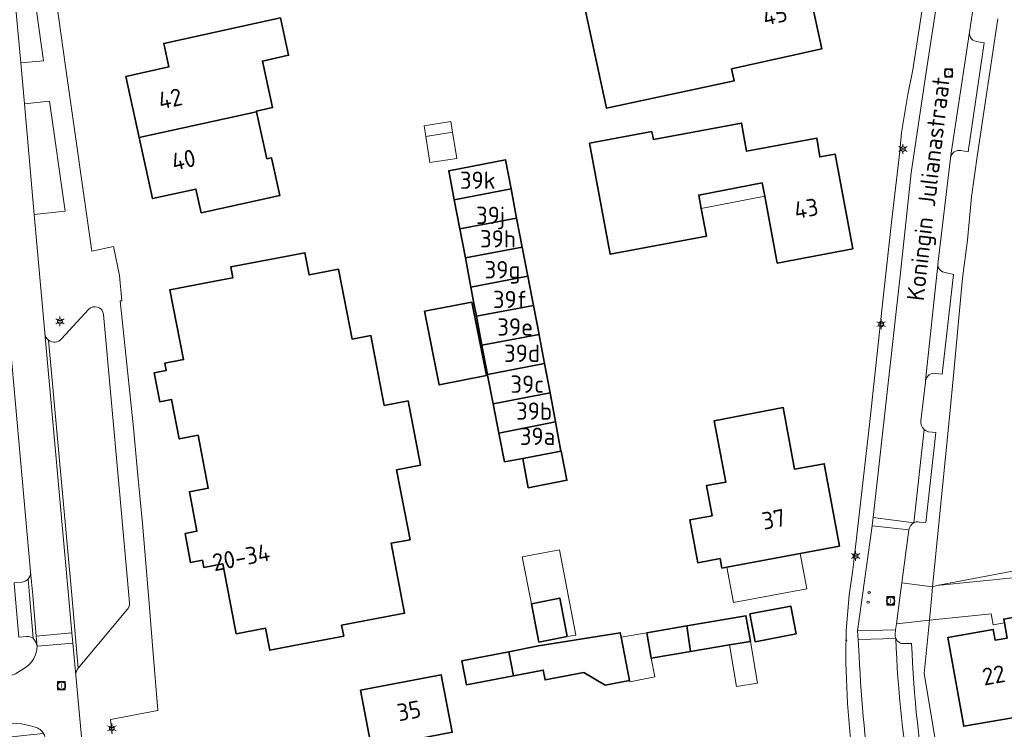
# Model space of a CAD drawing. Header units: metres. Extents: x 140853 to 145288, y 474558 to 480269.
# Tile 358 of 428: x 144237 to 144339, y 478986 to 479060. Entities that reach past the tile are written whole.
import ezdxf
from ezdxf.enums import TextEntityAlignment as Align

# ---------------------------------------------------------------- set-up
doc = ezdxf.new("R2010")
doc.units = ezdxf.units.M
doc.header["$MEASUREMENT"] = 0
for name, color, linetype, lineweight in [('B-WE-GR-GRAS_KRUIDENRIJK-G', 80, 'Continuous', 18), ('B-WE-KL-ET_LS_OV_LICHTMAST-S', 190, 'Continuous', 18), ('B-WE-KL-WATER_BRANDLEIDING_PUT-S', 150, 'Continuous', 18), ('B-WE-OG-BEBOUWING-G', 7, 'Continuous', 35), ('B-WE-OG-BEBOUWING_BIJGEBOUW-G', 7, 'Continuous', 18), ('B-WE-OG-BEBOUWING_HUISNUMMER-T18', 10, 'Continuous', 18), ('B-WE-OG-BEBOUWING_LUIFEL-G', 7, 'Continuous', 18), ('B-WE-OG-BEBOUWING_STRAATNAAM-T18', 10, 'Continuous', 18), ('B-WE-OG-TERREIN_ERF-G', 7, 'Continuous', 18), ('B-WE-RI-GWA_RIOOLPUT-S', 30, 'Continuous', 18), ('B-WE-VH-GOOT-G', 170, 'Continuous', 18), ('B-WE-VH-VERHARDING_BETONSTRAATSTEEN-G', 252, 'Continuous', 18), ('B-WE-VH-VERHARDING_HALFVERHARDING_GRIND-G', 252, 'Continuous', 18), ('B-WE-VH-VERHARDING_STRAATBAKSTEEN-G', 252, 'Continuous', 18), ('B-WE-VH-VERHARDING_TEGEL-G', 252, 'Continuous', 18), ('X-XX-XX-ALGEMEEN-S', 7, 'Continuous', 18)]:
    doc.layers.add(name, color=color, linetype=linetype, lineweight=lineweight)
doc.styles.add('NLCS-ISO', font='txt')

# ---------------------------------------------------------------- blocks, each defined once
blk = doc.blocks.new('SIE-WEG_AFVALBAK_TYPE_01')
for radius in [0.25, 0.156]:
    blk.add_circle((0, 0), radius)
blk = doc.blocks.new('B-SIE-WEG_LICHTMAST-SO')
at = {"ltscale": 0.1}
for p, q in [((-1.1, 0.63), (-2.19, 1.27)), ((0, 1.27), (0, 2.53)), ((1.1, 0.63), (2.19, 1.27)), ((-1.1, -0.63), (-2.19, -1.27)), ((0, -1.27), (0, -2.53)), ((1.1, -0.63), (2.19, -1.27))]:
    blk.add_line(p, q, dxfattribs=at)
at = {"flags": 128}
for points in [[(-1.16, 0.5), (1.16, 0.5)], [(-1.16, -0.5), (1.16, -0.5)]]:
    blk.add_lwpolyline(points, dxfattribs=at)
at = {"ltscale": 0.1}
blk.add_circle((0, 0), 1.27, dxfattribs=at)
at = {"style": 'NLCS-ISO'}
blk.add_attdef('TYPE', text='', height=1.8, dxfattribs=at).set_placement((0, 2.53), align=Align.BOTTOM_CENTER)
blk = doc.blocks.new('SRI-PUT_INSPECTIE-SO')
at = {"lineweight": -3, "flags": 128}
blk.add_lwpolyline([(-2, -2), (2, -2), (2, 2), (-2, 2)], close=True, dxfattribs=at)
at = {"lineweight": -3, "ltscale": 1.5}
blk.add_circle((0, 0), 2, dxfattribs=at)
at = {"ltscale": 0.1, "style": 'NLCS-ISO'}
blk.add_text('I', height=2.5, dxfattribs=at).set_placement((0, -0.01), align=Align.MIDDLE_CENTER)
blk = doc.blocks.new('SIE-WEG_STRAATPOT_BRANDKRAAN-SO')
blk.add_ellipse((0, 0), major_axis=(-0.729, 0), ratio=0.685994)
at = {"style": 'NLCS-ISO'}
blk.add_text('BR', height=0.4, dxfattribs=at).set_placement((-0.3, -0.15))

msp = doc.modelspace()

# ---------------------------------------------------------------- linework, layer by layer
at = {"layer": 'B-WE-GR-GRAS_KRUIDENRIJK-G', "ltscale": 0.2, "flags": 128}
for points in [[(144236.826, 479055.35), (144239.179, 479055.544), (144238.234, 479062.267), (144236.202, 479062.101), (144236.826, 479055.35)], [(144237.184, 479051.099), (144238.221, 479039.594), (144241.41, 479039.93), (144239.783, 479051.376), (144237.184, 479051.099)]]:
    msp.add_lwpolyline(points, close=True, dxfattribs=at)
at = {"layer": 'B-WE-OG-BEBOUWING-G', "ltscale": 0.2, "flags": 128}
for points in [[(144308.51, 479064.744), (144295.256, 479061.88), (144297.69, 479050.62), (144310.954, 479053.486), (144310.69, 479054.708), (144320.062, 479056.786), (144318.151, 479065.581), (144308.774, 479063.522), (144308.51, 479064.744)], [(144249.128, 479047.583), (144261.313, 479050.254), (144261.296, 479050.331), (144262.992, 479050.703), (144261.929, 479055.538), (144264.654, 479056.137), (144263.8, 479060.023), (144259.863, 479059.158), (144251.676, 479057.358), (144252.186, 479054.919), (144247.735, 479053.934), (144249.128, 479047.583)], [(144262.395, 479045.36), (144261.313, 479050.254), (144249.128, 479047.583), (144250.52, 479041.231), (144255.013, 479042.216), (144255.551, 479039.764), (144263.741, 479041.56), (144262.883, 479045.467), (144262.395, 479045.36)], [(144307.527, 479040.216), (144307.269, 479041.592), (144313.874, 479042.863), (144314.132, 479041.487), (144315.435, 479034.538), (144323.288, 479036.011), (144321.44, 479045.865), (144319.857, 479045.569), (144319.549, 479047.509), (144312.243, 479046.15), (144311.721, 479049.083), (144302.556, 479047.388), (144302.397, 479048.197), (144295.921, 479046.983), (144298.085, 479035.444), (144308.071, 479037.316), (144307.527, 479040.216)], [(144281.866, 479041.121), (144287.765, 479042.243), (144287.18, 479045.27), (144281.293, 479044.135), (144281.866, 479041.121)], [(144288.349, 479039.217), (144287.765, 479042.243), (144281.866, 479041.121), (144282.443, 479038.093), (144288.349, 479039.217)], [(144288.349, 479039.217), (144282.443, 479038.093), (144283.019, 479035.065), (144288.934, 479036.19), (144288.349, 479039.217)], [(144283.019, 479035.065), (144283.595, 479032.037), (144289.519, 479033.164), (144288.934, 479036.19), (144283.019, 479035.065)], [(144257.719, 479032.793), (144252.316, 479031.758), (144253.736, 479024.495), (144251.772, 479024.12), (144251.917, 479023.364), (144250.679, 479023.127), (144251.255, 479020.121), (144252.493, 479020.358), (144253.279, 479016.252), (144255.243, 479016.629), (144256.297, 479011.128), (144254.332, 479010.753), (144255.118, 479006.647), (144253.891, 479006.412), (144254.466, 479003.406), (144255.693, 479003.641), (144255.837, 479002.895), (144257.801, 479003.271), (144259.192, 478996.004), (144262.247, 478996.588), (144262.687, 478994.29), (144265.004, 478994.734), (144270.377, 478995.763), (144270.163, 478996.882), (144276.694, 478998.132), (144275.303, 479005.4), (144277.267, 479005.776), (144275.875, 479013.045), (144278.341, 479013.517), (144277.06, 479020.205), (144274.595, 479019.733), (144273.202, 479027.001), (144271.238, 479026.624), (144269.847, 479033.893), (144266.783, 479033.306), (144266.342, 479035.604), (144262.879, 479034.941), (144258.642, 479034.13), (144258.856, 479033.01), (144257.719, 479032.793)], [(144283.595, 479032.037), (144283.88, 479030.539), (144284.169, 479029.014), (144290.104, 479030.137), (144289.519, 479033.164), (144283.595, 479032.037)], [(144283.705, 479030.484), (144278.789, 479029.516), (144280.296, 479021.863), (144285.212, 479022.831), (144283.705, 479030.484)], [(144290.688, 479027.111), (144290.104, 479030.137), (144284.169, 479029.014), (144284.742, 479025.985), (144290.688, 479027.111)], [(144291.254, 479024.08), (144290.739, 479026.848), (144290.688, 479027.111), (144284.742, 479025.985), (144285.316, 479022.956), (144291.254, 479024.08)], [(144285.316, 479022.956), (144285.332, 479022.869), (144285.918, 479019.889), (144291.818, 479021.05), (144291.254, 479024.08), (144285.316, 479022.956)], [(144292.383, 479018.019), (144291.818, 479021.05), (144285.918, 479019.889), (144286.513, 479016.865), (144292.383, 479018.019)], [(144321.901, 479005.112), (144320.321, 479013.675), (144317.236, 479013.094), (144316.054, 479019.504), (144308.883, 479018.149), (144310.09, 479011.762), (144308.076, 479011.394), (144308.682, 479008.272), (144306.351, 479007.846), (144307.167, 479003.378), (144309.488, 479003.816), (144309.689, 479002.822), (144310.195, 479002.917), (144317.812, 479004.345), (144321.901, 479005.112)], [(144286.513, 479016.865), (144287.099, 479013.888), (144288.983, 479014.217), (144292.947, 479014.989), (144292.383, 479018.019), (144286.513, 479016.865)], [(144292.98, 479014.995), (144292.947, 479014.989), (144288.983, 479014.217), (144289.56, 479011.173), (144293.574, 479011.948), (144292.98, 479014.995)], [(144293.61, 478995.699), (144292.83, 478999.699), (144289.885, 478999.125), (144290.665, 478995.125), (144293.61, 478995.699)], [(144312.569, 478998.053), (144313.129, 478995.167), (144317.39, 478995.993), (144316.83, 478998.879), (144312.569, 478998.053)], [(144306.412, 478994.144), (144310.469, 478994.838), (144312.637, 478995.209), (144312.182, 478997.869), (144306.033, 478996.818), (144306.412, 478994.144)], [(144342.51, 478987.694), (144340.774, 478997.847), (144338.969, 478997.521), (144339.04, 478997.127), (144339.324, 478995.558), (144338.084, 478995.332), (144337.882, 478996.453), (144333.157, 478995.595), (144334.82, 478986.379), (144342.51, 478987.694)], [(144299.208, 478995.656), (144299.121, 478996.109), (144290.631, 478994.727), (144287.537, 478994.134), (144288.016, 478991.629), (144291.11, 478992.222), (144291.306, 478991.201), (144295.333, 478991.972), (144297.547, 478990.666), (144300.071, 478991.149), (144299.208, 478995.656)], [(144306.033, 478996.818), (144301.884, 478996.109), (144302.339, 478993.448), (144306.412, 478994.144), (144306.033, 478996.818)], [(144288.016, 478991.629), (144287.537, 478994.134), (144282.656, 478993.198), (144283.136, 478990.694), (144288.016, 478991.629)], [(144273.281, 478984.149), (144281.659, 478985.753), (144280.512, 478991.739), (144272.135, 478990.135), (144273.281, 478984.149)]]:
    msp.add_lwpolyline(points, close=True, dxfattribs=at)
at = {"layer": 'B-WE-OG-BEBOUWING_BIJGEBOUW-G', "ltscale": 0.2, "flags": 128}
for points in [[(144278.898, 479047.704), (144279.321, 479044.977), (144282.116, 479045.41), (144281.693, 479048.138), (144278.898, 479047.704)], [(144299.208, 478995.656), (144300.071, 478991.149), (144300.098, 478991.008), (144302.719, 478991.505), (144302.339, 478993.448), (144301.884, 478996.109), (144299.208, 478995.656)], [(144312.637, 478995.209), (144310.469, 478994.838), (144311.21, 478990.501), (144313.379, 478990.872), (144312.637, 478995.209)]]:
    msp.add_lwpolyline(points, close=True, dxfattribs=at)
at = {"layer": 'B-WE-OG-BEBOUWING_LUIFEL-G', "ltscale": 0.2, "flags": 128}
for points in [[(144281.523, 479049.234), (144278.728, 479048.801), (144278.898, 479047.704), (144281.693, 479048.138), (144281.523, 479049.234)], [(144314.132, 479041.487), (144313.874, 479042.863), (144307.269, 479041.592), (144307.527, 479040.216), (144314.132, 479041.487)], [(144289.885, 478999.125), (144292.83, 478999.699), (144293.61, 478995.699), (144294.493, 478995.862), (144292.792, 479004.739), (144288.935, 479004), (144289.885, 478999.125)], [(144310.195, 479002.917), (144310.888, 478999.232), (144318.505, 479000.664), (144317.812, 479004.345), (144310.195, 479002.917)]]:
    msp.add_lwpolyline(points, close=True, dxfattribs=at)
at = {"layer": 'B-WE-OG-TERREIN_ERF-G', "ltscale": 0.2, "flags": 128}
msp.add_lwpolyline([(144323.323, 478982.907, -0.0402469), (144322.599, 478996.324), (144322.599, 478996.324), (144322.922, 479000), (144323.265, 479002.397), (144323.392, 479003.515), (144325.05, 479018.076), (144326.487, 479031.228), (144327.377, 479039.369), (144328.156, 479046.129), (144328.353, 479048.116), (144328.991, 479052.066), (144329.517, 479054.62), (144330.26, 479059.333), (144331.601, 479068.146)], format="xyb", dxfattribs=at)
for points in [[(144239.717, 479067.375), (144241.487, 479054.735), (144244.211, 479035.775), (144246.464, 479036.266), (144247.058, 479033.238), (144247.301, 479030.623), (144247.148, 479030.607), (144248.533, 479017.408), (144248.992, 479012.434), (144249.451, 479007.461), (144250.071, 479000), (144250.54, 478994.347), (144251.056, 478988.041), (144251.058, 478988.012), (144246.152, 478987.101), (144246.301, 478985.593)], [(144338.369, 479059.922), (144336.246, 479045.842), (144335.631, 479041.417), (144335.196, 479036.923), (144334.698, 479032.966), (144333.788, 479023.225), (144333.348, 479018.521), (144331.575, 479000.881), (144332.028, 479001.002), (144352.521, 479004.9)], [(144339.04, 478997.127), (144337.859, 478996.914), (144337.65, 478998.075), (144331.256, 478997.4), (144330.709, 478991.885), (144332.536, 478980.876), (144332.678, 478979.695), (144336.206, 478963.173), (144338.674, 478951.317), (144338.925, 478950.33), (144342.426, 478933.576)], [(144342.51, 478987.694), (144334.82, 478986.379), (144333.157, 478995.595), (144337.882, 478996.453), (144338.084, 478995.332), (144339.324, 478995.558)], [(144273.281, 478984.149), (144272.135, 478990.135), (144280.512, 478991.739), (144281.659, 478985.753)]]:
    msp.add_lwpolyline(points, dxfattribs=at)
for points in [[(144308.51, 479064.744), (144308.774, 479063.522), (144318.151, 479065.581), (144320.062, 479056.786), (144310.69, 479054.708), (144310.954, 479053.486), (144297.69, 479050.62), (144295.256, 479061.88), (144308.51, 479064.744)], [(144261.313, 479050.254), (144262.395, 479045.36), (144262.883, 479045.467), (144263.741, 479041.56), (144255.551, 479039.764), (144255.013, 479042.216), (144250.52, 479041.231), (144249.128, 479047.583), (144247.735, 479053.934), (144252.186, 479054.919), (144251.676, 479057.358), (144259.863, 479059.158), (144263.8, 479060.023), (144264.654, 479056.137), (144261.929, 479055.538), (144262.992, 479050.703), (144261.296, 479050.331), (144261.313, 479050.254)], [(144314.132, 479041.487), (144313.874, 479042.863), (144307.269, 479041.592), (144307.527, 479040.216), (144308.071, 479037.316), (144298.085, 479035.444), (144295.921, 479046.983), (144302.397, 479048.197), (144302.556, 479047.388), (144311.721, 479049.083), (144312.243, 479046.15), (144319.549, 479047.509), (144319.857, 479045.569), (144321.44, 479045.865), (144323.288, 479036.011), (144315.435, 479034.538), (144314.132, 479041.487)], [(144290.688, 479027.111), (144290.739, 479026.848), (144291.254, 479024.08), (144291.818, 479021.05), (144292.383, 479018.019), (144292.947, 479014.989), (144292.98, 479014.995), (144293.574, 479011.948), (144289.56, 479011.173), (144288.983, 479014.217), (144287.099, 479013.888), (144286.513, 479016.865), (144285.918, 479019.889), (144285.332, 479022.869), (144285.316, 479022.956), (144284.742, 479025.985), (144284.169, 479029.014), (144283.88, 479030.539), (144283.595, 479032.037), (144283.019, 479035.065), (144282.443, 479038.093), (144281.866, 479041.121), (144281.293, 479044.135), (144287.18, 479045.27), (144287.765, 479042.243), (144288.349, 479039.217), (144288.934, 479036.19), (144289.519, 479033.164), (144290.104, 479030.137), (144290.688, 479027.111)], [(144255.243, 479016.629), (144253.279, 479016.252), (144252.493, 479020.358), (144251.255, 479020.121), (144250.679, 479023.127), (144251.917, 479023.364), (144251.772, 479024.12), (144253.736, 479024.495), (144252.316, 479031.758), (144257.719, 479032.793), (144258.856, 479033.01), (144258.642, 479034.13), (144262.879, 479034.941), (144266.342, 479035.604), (144266.783, 479033.306), (144269.847, 479033.893), (144271.238, 479026.624), (144273.202, 479027.001), (144274.595, 479019.733), (144277.06, 479020.205), (144278.341, 479013.517), (144275.875, 479013.045), (144277.267, 479005.776), (144275.303, 479005.4), (144276.694, 478998.132), (144270.163, 478996.882), (144270.377, 478995.763), (144265.004, 478994.734), (144262.687, 478994.29), (144262.247, 478996.588), (144259.192, 478996.004), (144257.801, 479003.271), (144255.837, 479002.895), (144255.693, 479003.641), (144254.466, 479003.406), (144253.891, 479006.412), (144255.118, 479006.647), (144254.332, 479010.753), (144256.297, 479011.128), (144255.243, 479016.629)], [(144285.212, 479022.831), (144280.296, 479021.863), (144278.789, 479029.516), (144283.705, 479030.484), (144285.212, 479022.831)], [(144316.054, 479019.504), (144317.236, 479013.094), (144320.321, 479013.675), (144321.901, 479005.112), (144317.812, 479004.345), (144310.195, 479002.917), (144309.689, 479002.822), (144309.488, 479003.816), (144307.167, 479003.378), (144306.351, 479007.846), (144308.682, 479008.272), (144308.076, 479011.394), (144310.09, 479011.762), (144308.883, 479018.149), (144316.054, 479019.504)], [(144292.83, 478999.699), (144293.61, 478995.699), (144290.665, 478995.125), (144289.885, 478999.125), (144292.83, 478999.699)], [(144312.569, 478998.053), (144316.83, 478998.879), (144317.39, 478995.993), (144313.129, 478995.167), (144312.569, 478998.053)], [(144301.884, 478996.109), (144306.033, 478996.818), (144312.182, 478997.869), (144312.637, 478995.209), (144310.469, 478994.838), (144306.412, 478994.144), (144302.339, 478993.448), (144301.884, 478996.109)], [(144287.537, 478994.134), (144290.631, 478994.727), (144299.121, 478996.109), (144299.208, 478995.656), (144300.071, 478991.149), (144297.547, 478990.666), (144295.333, 478991.972), (144291.306, 478991.201), (144291.11, 478992.222), (144288.016, 478991.629), (144283.136, 478990.694), (144282.656, 478993.198), (144287.537, 478994.134)]]:
    msp.add_lwpolyline(points, close=True, dxfattribs=at)
at = {"layer": 'B-WE-VH-GOOT-G', "ltscale": 0.2, "flags": 128}
for points in [[(144239.302, 479027.258), (144241.778, 479000)], [(144237.835, 479002.443), (144238.052, 479000)], [(144238.052, 479000), (144238.43, 478995.756)], [(144241.778, 479000), (144242.133, 478996.094)], [(144242.233, 478995.035), (144242.534, 478991.703)]]:
    msp.add_lwpolyline(points, dxfattribs=at)
at = {"layer": 'B-WE-VH-VERHARDING_BETONSTRAATSTEEN-G', "ltscale": 0.2, "flags": 128}
msp.add_lwpolyline([(144246.301, 478985.593), (144246.152, 478987.101), (144251.058, 478988.012), (144251.056, 478988.041), (144250.54, 478994.347), (144250.071, 479000), (144249.451, 479007.461), (144248.992, 479012.434), (144248.533, 479017.408), (144247.148, 479030.607), (144247.301, 479030.623), (144247.058, 479033.238), (144246.464, 479036.266), (144244.211, 479035.775), (144241.487, 479054.735), (144239.717, 479067.375)], dxfattribs=at)
for points in [[(144234.695, 479037.356), (144237.835, 479002.443), (144237.835, 479002.443, -0.2050189), (144237.567, 479001.682), (144237.567, 479001.682), (144237.715, 479000), (144238.107, 478995.527), (144238.107, 478995.527, -0.1560023), (144238.503, 478994.693), (144238.503, 478994.693), (144238.43, 478995.756), (144242.133, 478996.094), (144242.233, 478995.035), (144242.534, 478991.703), (144242.534, 478991.703, -0.1629291), (144242.79, 478992.438), (144242.79, 478992.438), (144242.104, 479000), (144239.701, 479026.512), (144239.701, 479026.512, -0.1946189), (144239.302, 479027.258), (144239.302, 479027.258), (144239.3, 479027.285), (144238.221, 479039.594), (144237.184, 479051.099), (144236.826, 479055.35), (144236.202, 479062.101)], [(144238.234, 479062.267), (144239.179, 479055.544), (144236.826, 479055.35), (144237.184, 479051.099), (144239.783, 479051.376), (144241.41, 479039.93), (144238.221, 479039.594), (144239.3, 479027.285), (144239.302, 479027.258), (144239.302, 479027.258, 0.1946189), (144239.701, 479026.512), (144239.701, 479026.512, 0.3884459), (144241.045, 479026.644), (144241.045, 479026.644), (144243.858, 479029.701), (144243.858, 479029.701, -0.6580269), (144245.408, 479029.181), (144245.408, 479029.181), (144246.99, 479011.575), (144248.044, 479000), (144248.117, 478999.2), (144248.117, 478999.2, -0.212947), (144247.921, 478998.553), (144247.921, 478998.553), (144242.79, 478992.438), (144242.79, 478992.438, 0.1629291), (144242.534, 478991.703), (144242.534, 478991.703), (144243.11, 478985.285)], [(144236.111, 479001.288), (144236.915, 479001.356), (144236.915, 479001.356, 0.1840491), (144237.567, 479001.682), (144237.567, 479001.682, 0.2050189), (144237.835, 479002.443), (144237.835, 479002.443), (144234.695, 479037.356)], [(144236.26, 478991.836), (144237.313, 478992.481), (144237.313, 478992.481, 0.2440275), (144238.503, 478994.693), (144238.503, 478994.693, 0.1560023), (144238.107, 478995.527), (144238.107, 478995.527, 0.1847326), (144237.415, 478995.725), (144237.415, 478995.725), (144236.617, 478995.639)]]:
    msp.add_lwpolyline(points, format="xyb", dxfattribs=at)
for points in [[(144246.99, 479011.575), (144245.408, 479029.181), (144245.408, 479029.181, 0.6580269), (144243.858, 479029.701), (144243.858, 479029.701), (144241.045, 479026.644), (144241.045, 479026.644, -0.3884459), (144239.701, 479026.512), (144239.701, 479026.512), (144242.104, 479000), (144242.79, 478992.438), (144247.921, 478998.553), (144247.921, 478998.553, 0.212947), (144248.117, 478999.2), (144248.117, 478999.2), (144248.044, 479000), (144246.99, 479011.575)], [(144329.611, 479007.52), (144325.401, 479008.1), (144325.3, 479007.204), (144329.114, 479006.796), (144329.114, 479006.796, -0.2530055), (144329.611, 479007.52)], [(144237.567, 479001.682, -0.1840491), (144236.915, 479001.356), (144236.915, 479001.356), (144236.111, 479001.288), (144236.226, 479000), (144236.617, 478995.639), (144237.415, 478995.725), (144237.415, 478995.725, -0.1847326), (144238.107, 478995.527), (144238.107, 478995.527), (144237.715, 479000), (144237.567, 479001.682)], [(144323.781, 478996.288), (144323.845, 478995.402), (144327.75, 478995.52), (144327.75, 478995.52, -0.112825), (144327.671, 478995.919), (144327.671, 478995.919), (144327.735, 478996.406), (144323.781, 478996.288)], [(144239.394, 478984.883), (144243.12, 478985.212), (144243.11, 478985.285), (144242.534, 478991.703), (144242.233, 478995.035), (144238.503, 478994.693), (144238.503, 478994.693, -0.2440275), (144237.313, 478992.481), (144237.313, 478992.481), (144236.26, 478991.836), (144235.883, 478991.689), (144235.083, 478991.376), (144233.941, 478991.148), (144234.369, 478986.629), (144234.369, 478986.629, -0.1095416), (144238.312, 478986.301), (144238.312, 478986.301, -0.1949548), (144239.192, 478985.621), (144239.192, 478985.621, -0.0761127), (144239.394, 478984.883)], [(144205.687, 478982.484), (144228.027, 478984.568), (144234.621, 478985.129), (144237.457, 478985.453), (144239.192, 478985.621), (144239.192, 478985.621, 0.1949548), (144238.312, 478986.301), (144238.312, 478986.301, 0.1095416), (144234.369, 478986.629), (144234.369, 478986.629), (144233.317, 478986.544), (144214.265, 478984.767), (144188.747, 478982.398), (144176.205, 478981.216), (144175.151, 478981.092), (144175.289, 478979.625), (144204.257, 478982.35), (144205.687, 478982.484)]]:
    msp.add_lwpolyline(points, format="xyb", close=True, dxfattribs=at)
for points in [[(144327.819, 478997.037), (144328.212, 479000), (144328.385, 479001.304), (144329.114, 479006.796), (144325.3, 479007.204), (144324.304, 479000), (144323.781, 478996.288), (144327.735, 478996.406), (144327.819, 478997.037)], [(144238.43, 478995.756), (144238.503, 478994.693), (144242.233, 478995.035), (144242.133, 478996.094), (144238.43, 478995.756)]]:
    msp.add_lwpolyline(points, close=True, dxfattribs=at)
at = {"layer": 'B-WE-VH-VERHARDING_HALFVERHARDING_GRIND-G', "ltscale": 0.2, "flags": 128}
msp.add_lwpolyline([(144358.613, 479005.524), (144358.479, 479005.956), (144352.521, 479004.9), (144332.028, 479001.002), (144340.268, 479001.863), (144346.327, 479002.361), (144349.744, 479002.806), (144352.718, 479003.398), (144358.804, 479004.476), (144358.613, 479005.524)], close=True, dxfattribs=at)
at = {"layer": 'B-WE-VH-VERHARDING_STRAATBAKSTEEN-G', "ltscale": 0.2, "flags": 128}
for points in [[(144332.818, 479066.768), (144330.898, 479054.386), (144329.349, 479043.929), (144328.247, 479033.532), (144325.401, 479008.1), (144329.611, 479007.52), (144330.697, 479017.236), (144330.697, 479017.236, -0.2549959), (144330.359, 479018.147), (144330.359, 479018.147), (144330.828, 479022.164), (144330.845, 479022.327), (144332.129, 479034.318), (144332.129, 479034.318, -0.1074409), (144332.169, 479034.69), (144332.169, 479034.69), (144333.438, 479045.439), (144333.447, 479045.501), (144335.41, 479058.552), (144336.317, 479064.552)], [(144336.317, 479064.552), (144335.41, 479058.552), (144335.41, 479058.552, 0.4651911), (144336.3, 479057.546), (144336.3, 479057.546), (144336.921, 479057.434), (144335.262, 479046.084), (144334.512, 479046.226), (144334.512, 479046.226, 0.4157123), (144333.447, 479045.501), (144333.447, 479045.501), (144333.438, 479045.439), (144332.169, 479034.69), (144332.169, 479034.69, 0.1074409), (144332.129, 479034.318), (144332.129, 479034.318, 0.3420181), (144332.881, 479033.538), (144332.881, 479033.538), (144333.741, 479033.355), (144332.58, 479022.981), (144331.871, 479023.069), (144331.871, 479023.069, 0.3936828), (144330.845, 479022.327), (144330.845, 479022.327), (144330.828, 479022.164), (144330.359, 479018.147), (144330.359, 479018.147, 0.2549959), (144330.697, 479017.236), (144330.697, 479017.236, 0.1299823), (144331.159, 479017.006), (144331.159, 479017.006), (144331.915, 479016.915), (144330.869, 479007.554), (144330.231, 479007.612), (144330.231, 479007.612, 0.1710312), (144329.611, 479007.52), (144329.611, 479007.52, 0.2530055), (144329.114, 479006.796), (144329.114, 479006.796), (144328.385, 479001.304), (144331.575, 479000.881), (144333.348, 479018.521), (144333.788, 479023.225), (144334.698, 479032.966), (144335.196, 479036.923), (144335.631, 479041.417), (144336.246, 479045.842), (144338.369, 479059.922)], [(144332.536, 478980.876), (144330.709, 478991.885), (144331.256, 478997.4), (144327.819, 478997.037), (144327.735, 478996.406), (144327.671, 478995.919), (144327.671, 478995.919, 0.112825), (144327.75, 478995.52), (144327.75, 478995.52, 0.3254586), (144328.679, 478994.978), (144328.679, 478994.978), (144329.395, 478994.989), (144329.395, 478994.989, 0.035601), (144331.173, 478978.639)]]:
    msp.add_lwpolyline(points, format="xyb", dxfattribs=at)
for points in [[(144336.3, 479057.546, -0.4651911), (144335.41, 479058.552), (144335.41, 479058.552), (144333.447, 479045.501), (144333.447, 479045.501, -0.4157123), (144334.512, 479046.226), (144334.512, 479046.226), (144335.262, 479046.084), (144336.921, 479057.434), (144336.3, 479057.546)], [(144332.129, 479034.318), (144330.845, 479022.327), (144330.845, 479022.327, -0.3936828), (144331.871, 479023.069), (144331.871, 479023.069), (144332.58, 479022.981), (144333.741, 479033.355), (144332.881, 479033.538), (144332.881, 479033.538, -0.3420181), (144332.129, 479034.318)], [(144330.697, 479017.236), (144329.611, 479007.52), (144329.611, 479007.52, -0.1710312), (144330.231, 479007.612), (144330.231, 479007.612), (144330.869, 479007.554), (144331.915, 479016.915), (144331.159, 479017.006), (144331.159, 479017.006, -0.1299823), (144330.697, 479017.236)], [(144329.529, 478979.167, -0.0356482), (144327.75, 478995.52), (144327.75, 478995.52), (144323.845, 478995.402), (144323.951, 478993.652), (144323.951, 478993.652, 0.0290862), (144325.37, 478979.385), (144325.37, 478979.385), (144330.364, 478955.919), (144335.203, 478932.815), (144338.777, 478933.625), (144332.828, 478962.359), (144332.195, 478965.328), (144332.195, 478965.328, -0.1992905), (144332.289, 478966.03), (144332.289, 478966.03), (144329.529, 478979.167)], [(144327.75, 478995.52, 0.0356482), (144329.529, 478979.167), (144329.529, 478979.167), (144332.289, 478966.03), (144332.289, 478966.03, -0.2327005), (144332.969, 478966.484), (144332.969, 478966.484), (144333.702, 478966.601), (144331.173, 478978.639), (144331.173, 478978.639, -0.035601), (144329.395, 478994.989), (144329.395, 478994.989), (144328.679, 478994.978), (144328.679, 478994.978, -0.3254586), (144327.75, 478995.52)]]:
    msp.add_lwpolyline(points, format="xyb", close=True, dxfattribs=at)
msp.add_lwpolyline([(144331.492, 479000), (144331.575, 479000.881), (144328.385, 479001.304), (144328.212, 479000), (144327.819, 478997.037), (144331.256, 478997.4), (144331.492, 479000)], close=True, dxfattribs=at)
msp.add_lwpolyline([(144340.268, 479001.863), (144332.028, 479001.002), (144331.575, 479000.881), (144331.575, 479000.881), (144331.492, 479000), (144331.256, 478997.4), (144337.65, 478998.075), (144337.859, 478996.914), (144339.04, 478997.127), (144338.969, 478997.521), (144340.774, 478997.847)], dxfattribs=at)
at = {"layer": 'B-WE-VH-VERHARDING_TEGEL-G', "ltscale": 0.2, "flags": 128}
for points in [[(144331.601, 479068.146), (144330.26, 479059.333), (144329.517, 479054.62), (144328.991, 479052.066), (144328.353, 479048.116), (144328.156, 479046.129), (144327.377, 479039.369), (144326.487, 479031.228), (144325.05, 479018.076), (144323.392, 479003.515), (144323.265, 479002.397), (144322.922, 479000), (144322.599, 478996.324), (144322.599, 478996.324, 0.0402469), (144323.323, 478982.907)], [(144325.37, 478979.385, -0.0290862), (144323.951, 478993.652), (144323.951, 478993.652), (144323.845, 478995.402), (144323.781, 478996.288), (144324.304, 479000), (144325.3, 479007.204), (144325.401, 479008.1), (144328.247, 479033.532), (144329.349, 479043.929), (144330.898, 479054.386), (144332.818, 479066.768)]]:
    msp.add_lwpolyline(points, format="xyb", dxfattribs=at)

# ---------------------------------------------------------------- block references
at = {"layer": 'B-WE-KL-ET_LS_OV_LICHTMAST-S', "xscale": 0.2, "yscale": 0.2, "zscale": 0.2}
for p in [(144328.498, 479046.39), (144240.883, 479028.476), (144326.234, 479028.181), (144323.574, 479004.084), (144246.279, 478986.164)]:
    msp.add_blockref('B-SIE-WEG_LICHTMAST-SO', p, dxfattribs=at)
at = {"layer": 'B-WE-KL-WATER_BRANDLEIDING_PUT-S', "xscale": 0.2, "yscale": 0.2, "zscale": 0.2}
for p in [(144324.981, 479000.276), (144324.873, 478999.292)]:
    msp.add_blockref('SIE-WEG_STRAATPOT_BRANDKRAAN-SO', p, dxfattribs=at)
at = {"layer": 'B-WE-RI-GWA_RIOOLPUT-S', "xscale": 0.2, "yscale": 0.2, "zscale": 0.2}
for p in [(144333.234, 479054.295), (144327.22, 478999.423), (144241.041, 478990.6)]:
    msp.add_blockref('SRI-PUT_INSPECTIE-SO', p, dxfattribs=at)
at = {"layer": 'X-XX-XX-ALGEMEEN-S', "xscale": 0.2, "yscale": 0.2, "zscale": 0.2}
msp.add_blockref('SIE-WEG_AFVALBAK_TYPE_01', (144322.599, 478995.307), dxfattribs=at)

# ---------------------------------------------------------------- texts
at = {"layer": 'B-WE-OG-BEBOUWING_HUISNUMMER-T18', "style": 'NLCS-ISO'}
for s, rotation, p in [('45', 12.2, (144315.198, 479060.334)), ('42', 12.4, (144252.339, 479051.615)), ('40', 12.4, (144253.731, 479045.263)), ('43', 10.6, (144318.433, 479040.2)), ('37', 10.7, (144315.055, 479007.901)), ('20-34', 11, (144259.709, 479003.942)), ('22', 10.3, (144337.925, 478991.697)), ('35', 10.8, (144277.157, 478987.994))]:
    msp.add_text(s, height=1.8, rotation=rotation, dxfattribs=at).set_placement(p, align=Align.MIDDLE_CENTER)
for s, p in [('39k', (144284.304, 479043.144)), ('39j', (144285.639, 479039.494)), ('39h', (144286.413, 479037.054)), ('39g', (144286.889, 479033.841)), ('39f', (144287.663, 479030.747)), ('39e', (144288.199, 479027.891)), ('39d', (144288.913, 479025.154)), ('39c', (144289.449, 479021.941)), ('39b', (144290.163, 479019.144)), ('39a', (144290.52, 479016.526))]:
    msp.add_text(s, height=1.8, dxfattribs=at).set_placement(p, align=Align.MIDDLE_CENTER)
at = {"layer": 'B-WE-OG-BEBOUWING_STRAATNAAM-T18', "style": 'NLCS-ISO'}
msp.add_text('Koningin Julianastraat', height=1.8, rotation=83.3, dxfattribs=at).set_placement((144331.128, 479042.241), align=Align.MIDDLE_CENTER)

doc.saveas('drawing.dxf')
